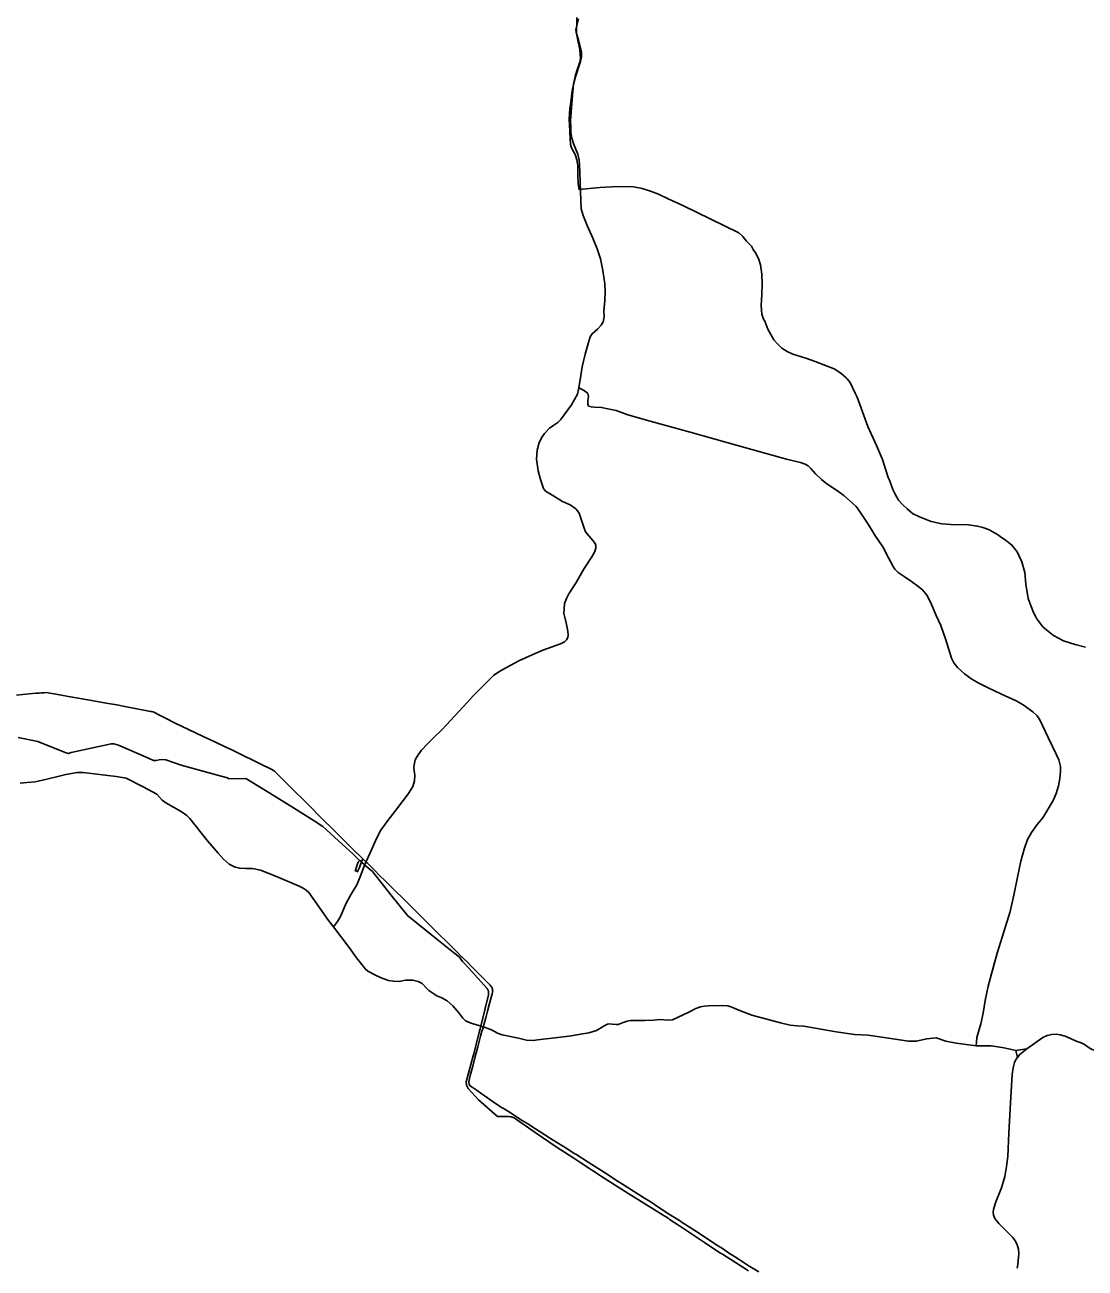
# Model space of a CAD drawing. Extents: x -789162 to -606354, y -1062736 to -945481.
# Drawn here: x -703238 to -698622, y -976779 to -971363 of the extents above; entities that cross this region are included whole.
import ezdxf

# ---------------------------------------------------------------- set-up
doc = ezdxf.new("R2010")
doc.units = 0
for name, color, linetype in [('_SIRSI VZTAHY_PRIRODNIHO PARKU', 7, 'Continuous'), ('_SIRSI VZTAHY_SILNICE II TRIDY_STAV', 7, 'Continuous'), ('_SIRSI VZTAHY_SILNICE III TRIDY_STAV', 7, 'Continuous'), ('_SIRSI VZTAHY_VTL PLYNOVOD', 7, 'Continuous')]:
    doc.layers.add(name, color=color, linetype=linetype)

msp = doc.modelspace()

# ---------------------------------------------------------------- linework, layer by layer
at = {"layer": '_SIRSI VZTAHY_PRIRODNIHO PARKU'}
msp.add_lwpolyline([(-700835, -971329.8), (-700835, -971365.7), (-700835.9, -971376.5), (-700837, -971400.6), (-700829, -971435.9), (-700822, -971469.2), (-700820, -971491.4), (-700819, -971508.8), (-700822, -971525.6), (-700835, -971562.6), (-700842, -971587.7), (-700848, -971614.9), (-700855, -971649.9), (-700861, -971699.3), (-700865, -971728.3), (-700868, -971773.4), (-700866, -971824), (-700865.4, -971832.9), (-700864, -971855.4), (-700862, -971883.3), (-700860, -971894.1), (-700852, -971909.3), (-700847, -971918.4), (-700841, -971931.1), (-700835, -971950.3), (-700831, -971975.4), (-700830, -972005.9), (-700830, -972015.4), (-700829, -972053.8), (-700825.9, -972073.9), (-700825, -972080.2), (-700735, -972071.1), (-700655, -972066.9), (-700588, -972068.6), (-700550, -972075.3), (-700515, -972086.3), (-700480, -972100.6), (-700437, -972120), (-700373, -972149.9), (-700129, -972268.3), (-700113, -972285.1), (-700096, -972305.4), (-700075, -972326.4), (-700068, -972341.2), (-700054, -972360.5), (-700042, -972384.9), (-700036, -972408.6), (-700029, -972448.2), (-700028, -972491.2), (-700029, -972536.7), (-700032, -972585.2), (-700030, -972622.3), (-700023, -972644.2), (-700017, -972654), (-700004, -972688.3), (-699991, -972711.3), (-699977, -972734.9), (-699962, -972752.3), (-699942, -972770.6), (-699919, -972785.2), (-699894, -972797), (-699838, -972815), (-699798, -972828.5), (-699753, -972846.5), (-699715, -972861.5), (-699686, -972879.6), (-699662, -972900.8), (-699658, -972904.7), (-699645, -972920.5), (-699623, -972967.5), (-699615, -972984.7), (-699568, -973111.7), (-699531, -973195.5), (-699504, -973256.2), (-699479, -973333.8), (-699474, -973346.3), (-699459, -973387.3), (-699447, -973410.5), (-699435, -973432.6), (-699417, -973451.8), (-699397, -973471), (-699373, -973491.1), (-699343, -973505.2), (-699293, -973526), (-699246, -973536.1), (-699206, -973539.2), (-699130, -973541.2), (-699090, -973546.2), (-699068, -973551.9), (-699039, -973562), (-699029, -973568.2), (-699004, -973583.1), (-698986, -973595.3), (-698970, -973606.3), (-698941, -973628.5), (-698918, -973658.8), (-698898, -973701.1), (-698885, -973747.5), (-698880, -973798.5), (-698870, -973861.7), (-698857, -973896), (-698847, -973922.2), (-698836, -973941.5), (-698832, -973950.4), (-698806, -973984.7), (-698781, -974005.9), (-698760, -974022), (-698716, -974045.2), (-698665, -974062.4), (-698620, -974074.1)], dxfattribs=at)
at = {"layer": '_SIRSI VZTAHY_SILNICE II TRIDY_STAV'}
for points in [[(-698876.3, -975823.8), (-698841.6, -975799.2), (-698805.9, -975774.1), (-698787.6, -975765.3), (-698767, -975760.3), (-698747.1, -975760), (-698730.7, -975762.1), (-698709, -975768.2), (-698685.6, -975777.9), (-698664.4, -975787.8), (-698636.5, -975798.9), (-698624.4, -975805), (-698600.3, -975822), (-698591.6, -975826.7), (-698577, -975831), (-698534.1, -975840.9), (-698515.3, -975833.5)], [(-698916.9, -975861.4), (-698906.2, -975848.4), (-698891.9, -975836), (-698876.3, -975823.8)], [(-698917.2, -976779.2), (-698915.7, -976762), (-698910.3, -976714.7), (-698912, -976695.6), (-698917.5, -976676.8), (-698925.8, -976661.3), (-698937.8, -976643), (-698997.2, -976583.4), (-699015.7, -976562), (-699020.5, -976547.4), (-699022, -976534.2), (-699020.5, -976523.4), (-699010.1, -976489.5), (-698986.8, -976428.8), (-698972, -976379.2), (-698964.6, -976335.8), (-698959.1, -976292.1), (-698954, -976190.8), (-698946.9, -976058.1), (-698940.2, -975934.9), (-698935.8, -975905.3), (-698929.2, -975882.5), (-698923.1, -975869.1), (-698916.9, -975861.4)]]:
    msp.add_lwpolyline(points, dxfattribs=at)
at = {"layer": '_SIRSI VZTAHY_SILNICE III TRIDY_STAV'}
for points in [[(-700826.7, -972943.2), (-700817.6, -972889.6), (-700812.2, -972852.8), (-700798.1, -972797.4), (-700787.5, -972756.4), (-700776.6, -972721.2), (-700768.4, -972708.2), (-700745.2, -972688.6), (-700728.6, -972670.2), (-700720.9, -972656.2), (-700716.2, -972635), (-700717.5, -972608.6), (-700713.1, -972563.6), (-700711.6, -972523.4), (-700712.4, -972490.6), (-700722.5, -972432.4), (-700732.3, -972382), (-700746.7, -972337.5), (-700765.5, -972291), (-700790.1, -972236), (-700807.5, -972192.4), (-700815.5, -972163.4), (-700817.4, -972127.6), (-700820.8, -972049.8), (-700821.4, -972004.9), (-700823.3, -971972.4), (-700824.4, -971951.7), (-700830.7, -971925.9), (-700841.4, -971901.4), (-700849, -971878.7), (-700856.1, -971856), (-700860.7, -971829.5), (-700861.5, -971810.4), (-700862.1, -971778.7), (-700858.7, -971724), (-700854.9, -971689.5), (-700853.6, -971669), (-700849.4, -971621.3), (-700840.9, -971589.2), (-700819, -971522.5), (-700814.7, -971501.8), (-700814.9, -971480.3), (-700827.9, -971429.2), (-700837.8, -971394.9), (-700839, -971383.1), (-700836.5, -971371), (-700828.3, -971336.6)], [(-700826.7, -972943.2), (-700832.6, -972972), (-700858.9, -973017.2), (-700905.7, -973083), (-700918.1, -973094.4), (-700934.9, -973106.2), (-700954.6, -973118.9), (-700976.1, -973143), (-700985.7, -973157.6), (-700999, -973182.1), (-701008.4, -973215.8), (-701010.1, -973254.8), (-701003.2, -973304.6), (-700992.6, -973343.2), (-700980.4, -973382.9), (-700972.1, -973393.6), (-700940.1, -973412.9), (-700898, -973438.3), (-700864.6, -973454.1), (-700839.1, -973471.1), (-700831.4, -973479.9), (-700825.3, -973489.7), (-700812.9, -973525.1), (-700805.1, -973551.3), (-700797.6, -973570.9), (-700764.7, -973608.5), (-700755.6, -973621.8), (-700753, -973630.7), (-700752.9, -973642.4), (-700758.7, -973659.3), (-700769.7, -973679.2), (-700803.1, -973731.4), (-700838.4, -973792), (-700870.5, -973840.6), (-700880.7, -973861.9), (-700888.3, -973883.2), (-700890.8, -973908.1), (-700891.1, -973924.7), (-700881.9, -973966.9), (-700874, -974003.4), (-700872.4, -974021.2), (-700874.3, -974031.4), (-700879.4, -974040.9), (-700888.6, -974050.4), (-700906, -974059.2), (-700983.1, -974086.2), (-701029.6, -974106.1), (-701088.1, -974132.3), (-701157.9, -974170.9), (-701174.9, -974181.5), (-701197.6, -974197.4), (-701216.6, -974215.6), (-701253.9, -974252.8), (-701284.9, -974284.3), (-701312.4, -974314), (-701421.8, -974431.4), (-701459.5, -974469.1), (-701484.5, -974494.5), (-701511, -974522), (-701525.3, -974542.1), (-701538.8, -974563.5), (-701543.5, -974585.5), (-701544.2, -974600), (-701539.7, -974631.3), (-701541.5, -974655.2), (-701548.6, -974679.7), (-701567.6, -974710.9), (-701623.7, -974783.4), (-701662, -974833.8), (-701688, -974871.2), (-701705.5, -974904.2), (-701729.3, -974955.6), (-701760.1, -975023.3), (-701777.7, -975074), (-701792.2, -975108.7), (-701817.2, -975149.4), (-701839.8, -975187.9), (-701863.3, -975246.5), (-701876.9, -975268.4), (-701894.6, -975291.8)], [(-699096.4, -975810.4), (-699094.2, -975773.8), (-699075.6, -975714.8), (-699066.1, -975667.4), (-699056.8, -975612), (-699043.7, -975549.6), (-699024.9, -975480), (-699004.6, -975406.2), (-698982.8, -975336.4), (-698948.1, -975225.5), (-698931.9, -975153.1), (-698915.9, -975075.4), (-698901.7, -975005.8), (-698888.1, -974953.1), (-698872.9, -974911.8), (-698855.9, -974880.5), (-698831.3, -974845.5), (-698806.8, -974816.3), (-698761.2, -974741.9), (-698748.4, -974711.5), (-698737.7, -974677.5), (-698731.8, -974645.1), (-698728.7, -974613.4), (-698729.9, -974593.2), (-698736.7, -974564.8), (-698746.6, -974542.7), (-698783.2, -974466.6), (-698819.5, -974389.9), (-698831, -974372.4), (-698849.7, -974355.6), (-698891.3, -974325.1), (-698921.8, -974307.4), (-698986.7, -974278), (-699047.7, -974249.7), (-699085.5, -974230.1), (-699115.1, -974213.1), (-699147.6, -974190.2), (-699178.3, -974161.8), (-699193.6, -974141.9), (-699204.4, -974121.3), (-699228.3, -974041), (-699250.9, -973978.9), (-699270.4, -973935.1), (-699295.7, -973877.5), (-699311.6, -973846.4), (-699330.3, -973823.8), (-699350.4, -973808.2), (-699378.6, -973787.6), (-699410.4, -973765.9), (-699436.3, -973747.6), (-699450.7, -973733), (-699458.3, -973721.9), (-699479.6, -973680.9), (-699503.4, -973636.4), (-699537.5, -973585.6), (-699566.1, -973537.1), (-699601.2, -973484.7), (-699618.5, -973460.4), (-699647.6, -973433.8), (-699672.8, -973412.1), (-699700.3, -973392.3), (-699746.4, -973362.5), (-699770.3, -973343.4), (-699795.2, -973319), (-699815.9, -973295.3), (-699827.2, -973283.4), (-699841.4, -973275.7), (-699861.4, -973269.1), (-699921.9, -973254.2), (-700135.4, -973194.2), (-700342, -973136.7), (-700516.3, -973088.2), (-700613.3, -973060.7), (-700664.4, -973042.6), (-700699.7, -973035.2), (-700727.6, -973030.1), (-700759.5, -973028.3), (-700772.4, -973027), (-700783.9, -973023), (-700786.9, -973014.2), (-700786.9, -972998.2), (-700784.9, -972980.8), (-700787, -972968.5), (-700797.2, -972959.6), (-700812.4, -972950.5), (-700826.7, -972943.2)], [(-701894.6, -975291.8), (-701916.6, -975264.6), (-701983.7, -975166.3), (-702001.9, -975141.6), (-702013.3, -975131.9), (-702026.3, -975123.6), (-702043.4, -975115), (-702143.1, -975072.5), (-702212.6, -975044.9), (-702246.5, -975037.9), (-702275.5, -975037.1), (-702302.6, -975036.5), (-702322.4, -975031.8), (-702348, -975018.1), (-702374.2, -974996.1), (-702396.5, -974970.9), (-702442.6, -974917.1), (-702520, -974820.4), (-702533, -974807.4), (-702557.5, -974788.6), (-702623.9, -974750.9), (-702640.3, -974740.1), (-702664.3, -974713.1), (-702723, -974681.7), (-702797.8, -974643.5), (-702840, -974637.4), (-702984.9, -974619.8), (-703011, -974619.4), (-703059.4, -974628.2), (-703095.1, -974637.4), (-703143.1, -974648.6), (-703193.9, -974659.4), (-703229.3, -974663.6), (-703258.1, -974665.6)], [(-699096.4, -975810.4), (-699183.4, -975798), (-699228.1, -975789.4), (-699271, -975775.1), (-699311.8, -975779.6), (-699357.5, -975790), (-699391.2, -975790), (-699506.9, -975771.7), (-699567.3, -975763), (-699625.7, -975760.5), (-699705.3, -975748.9), (-699846.3, -975724.6), (-699875.2, -975723.4), (-699906.6, -975719.7), (-699947.6, -975710.6), (-700072.4, -975677.1), (-700129.4, -975654.9), (-700160.4, -975641.1), (-700177.5, -975636.1), (-700204.4, -975634.9), (-700262.5, -975635.4), (-700280.4, -975637.3), (-700296.8, -975640.5), (-700316.2, -975648.1), (-700347.4, -975663.5), (-700418.2, -975696.4), (-700438.8, -975698.6), (-700473.7, -975696.1), (-700501.6, -975698.7), (-700538.5, -975699.7), (-700601, -975699.6), (-700616.6, -975702.4), (-700633.8, -975708.5), (-700647.7, -975714.8), (-700655.6, -975717), (-700664.2, -975717.3), (-700681, -975715.1), (-700695, -975714.7), (-700701.7, -975716.4), (-700713.3, -975721.7), (-700749.2, -975742.9), (-700783.3, -975753.5), (-700818.6, -975760), (-700857.6, -975766.2), (-700917.9, -975773.4), (-701005.9, -975784), (-701023.4, -975787.3), (-701054.8, -975784.8), (-701089.1, -975776.9), (-701160.1, -975761.9), (-701181.1, -975755.2), (-701206, -975740.2), (-701245.6, -975725.9), (-701281.7, -975716.3), (-701299.9, -975710.5), (-701319.7, -975701), (-701331.6, -975690), (-701348.6, -975666.7), (-701374.8, -975635.2), (-701398.9, -975613.9), (-701422.1, -975600.4), (-701444.2, -975591.7), (-701461.7, -975581.3), (-701478.8, -975569.6), (-701487.4, -975560.5), (-701508.9, -975539.1), (-701525.7, -975529.4), (-701549.4, -975524), (-701580.3, -975524.7), (-701608.9, -975530.2), (-701633.8, -975528.8), (-701655.3, -975524.8), (-701686.4, -975513.2), (-701714.8, -975500.8), (-701745.6, -975484.9), (-701756.1, -975475.1), (-701766, -975462.4), (-701793.7, -975426.1), (-701826.8, -975381.6), (-701894.6, -975291.8)], [(-699096.4, -975810.4), (-699059.8, -975810), (-699030.4, -975810.5), (-698983.7, -975817.6), (-698948, -975825.2), (-698924.2, -975830)], [(-698924.2, -975830), (-698876.3, -975823.8)], [(-698916.9, -975861.4), (-698924.2, -975830)]]:
    msp.add_lwpolyline(points, dxfattribs=at)
at = {"layer": '_SIRSI VZTAHY_VTL PLYNOVOD'}
for points in [[(-701766.4, -974995.5), (-701767.6, -974994.3), (-701779.6, -974982.6), (-701799.6, -974962.9), (-701830, -974932.9), (-701866.6, -974896.9), (-701909.2, -974854.1), (-701929.1, -974835.2), (-701960.5, -974804.2), (-701987.5, -974776.7), (-702025.6, -974739), (-702064.1, -974700.7), (-702100, -974664.6), (-702100, -974664.6), (-702100.6, -974664), (-702141, -974623.5), (-702151.2, -974613.9), (-702155.9, -974610.6), (-702163.6, -974606.6), (-702177.6, -974599.1), (-702183.5, -974596.5), (-702193.8, -974591.3), (-702196.6, -974589.9), (-702237.4, -974569.4), (-702293.1, -974542.8), (-702337.7, -974521.2), (-702366, -974507.7), (-702411.5, -974486.4), (-702462.5, -974462.8), (-702525.4, -974432.6), (-702583.1, -974404.7), (-702626.2, -974382.7), (-702645.5, -974373.1), (-702679.1, -974355.7), (-702681.2, -974355), (-702686.3, -974353.8), (-702690.5, -974353.2), (-702712.4, -974349), (-702758.2, -974340.5), (-702796, -974333.1), (-702837.1, -974325.3), (-702883.6, -974317.4), (-702938.7, -974307.9), (-702997.4, -974297.6), (-703047.5, -974289), (-703078.5, -974283.2), (-703119.8, -974275.1), (-703129.7, -974273.3), (-703136.8, -974271.7), (-703144.3, -974271.1), (-703155.2, -974271.7), (-703166.3, -974272.6), (-703176.4, -974273.6), (-703188.3, -974274.5), (-703219.4, -974277.2), (-703275.1, -974282.8)], [(-701780.2, -975002.5), (-701782.1, -975000.7), (-701789.4, -974993.7), (-701810.7, -974973.5), (-701856.3, -974932.3), (-701940.3, -974854.4), (-701978.7, -974830.3), (-702069, -974773.6), (-702172.3, -974709), (-702275.7, -974645.4), (-702349.6, -974647.3), (-702355.4, -974643.3), (-702382.8, -974636), (-702558, -974587), (-702624.5, -974563.5), (-702637.7, -974563.1), (-702653.1, -974564), (-702666.9, -974566.8), (-702678.3, -974566.6), (-702697.4, -974558.4), (-702743.1, -974537.7), (-702830.5, -974500.4), (-702850.2, -974494.1), (-702861.8, -974494.3), (-703036, -974533), (-703048.6, -974537.3), (-703063, -974532.2), (-703181.9, -974484.5), (-703267.4, -974467.2)], [(-701780.2, -975002.5), (-701781.1, -975003.7), (-701786.6, -975009.9), (-701791.4, -975022.1), (-701798.9, -975045.3), (-701799, -975045.6), (-701799.1, -975045.8), (-701799.1, -975045.9)], [(-701772.8, -975009.6), (-701774.9, -975015.1), (-701781.8, -975032.8), (-701787.8, -975048), (-701788.3, -975049.3), (-701788.4, -975049.4), (-701788.5, -975050)], [(-701780.2, -975002.5), (-701773.2, -975009.1), (-701772.8, -975009.6)], [(-701772.8, -975009.6), (-701771.4, -975005.9), (-701768.8, -974998.8), (-701768.6, -974998.5), (-701768.2, -974997.3), (-701767.3, -974996.3), (-701766.5, -974995.5), (-701766.4, -974995.5)], [(-701772.8, -975009.6), (-701768.8, -975013.4), (-701768.5, -975013.6), (-701768.3, -975013.8), (-701764.4, -975017.5), (-701760.2, -975021.3), (-701755.9, -975025.1), (-701724.9, -975051), (-701644.6, -975151.8), (-701572.4, -975241.9), (-701458.4, -975333.3), (-701371.8, -975403.7), (-701347.6, -975422.5), (-701333.1, -975442.2), (-701327, -975448.9), (-701308.3, -975469.5), (-701307.2, -975470.8), (-701226.1, -975560.2), (-701219.1, -975572.1), (-701219.4, -975587.9), (-701251.1, -975718.9), (-701254.1, -975729.9), (-701256, -975736.5), (-701258.4, -975745.3), (-701284, -975844.7), (-701286.4, -975853), (-701286.6, -975853.6), (-701317, -975967.1), (-701314.9, -975982.1), (-701307.8, -975996.6), (-701262.6, -976045.2), (-701180.1, -976118.4), (-701134.6, -976118.6), (-701124.1, -976118.7), (-701119.9, -976118.9), (-701108.4, -976124.1), (-701073, -976147.8), (-701059.8, -976157.1), (-701016.4, -976188.1), (-700925.2, -976249.4), (-700868.9, -976285.9), (-700848.3, -976299.2), (-700821.8, -976316.4), (-700715.9, -976386.7), (-700608, -976454.5), (-700501.4, -976521.6), (-700459.2, -976547.2), (-700454.7, -976550), (-700448.6, -976553.7), (-700437.2, -976561.5), (-700432.4, -976564.7), (-700388.5, -976594.7), (-700279.7, -976667.4), (-700211.9, -976711.8), (-700200.5, -976717.6), (-700087.7, -976790.6)], [(-700043.3, -976794.9), (-700088.4, -976766.6), (-700133, -976738.2), (-700174.2, -976711.2), (-700196.5, -976696.5), (-700196.7, -976696.4), (-700238.5, -976669.4), (-700279, -976642.5), (-700321.1, -976615.1), (-700380.9, -976576.3), (-700384.2, -976574.2), (-700435.5, -976541.3), (-700477.7, -976514.4), (-700511.9, -976491.8), (-700541.1, -976473.1), (-700583.6, -976446.6), (-700624.6, -976420.3), (-700666.4, -976393.2), (-700703.5, -976369.4), (-700741.6, -976345), (-700785.4, -976317.4), (-700840, -976282.7), (-700840, -976282.6), (-700843.5, -976280.4), (-700881.7, -976255.9), (-700937.6, -976220.5), (-700974, -976197.1), (-701014.5, -976171.6), (-701048.1, -976150.6), (-701079.6, -976130.6), (-701120.3, -976103.7), (-701151.1, -976085.1), (-701162.4, -976078.3), (-701172.2, -976072.4), (-701173.8, -976071.3), (-701193.3, -976058), (-701234.1, -976029.6), (-701236.8, -976027.7), (-701269.6, -976004.8), (-701290.3, -975990.3), (-701297.4, -975985.2), (-701303.2, -975978.6), (-701304.5, -975976.1), (-701305.6, -975970.5), (-701305.8, -975966.6), (-701302.4, -975952.4), (-701299.1, -975939.5), (-701288.4, -975898), (-701277, -975856.2), (-701265.4, -975814), (-701253.8, -975768.2), (-701248, -975745.8), (-701248, -975745.8), (-701247.5, -975743.8), (-701243.5, -975730.9), (-701241.9, -975724.6), (-701240.4, -975718.6), (-701235.7, -975702.1), (-701231.7, -975688.4), (-701223.3, -975658.9), (-701214.6, -975626.4), (-701204, -975584.2), (-701202.7, -975578.3), (-701201.8, -975575.6), (-701201.2, -975573.4), (-701201.5, -975568.8), (-701201.6, -975564.9), (-701202.5, -975562.2), (-701203.6, -975559.2), (-701204.8, -975556.6), (-701206.6, -975553.7), (-701209.5, -975549.8), (-701213, -975546.5), (-701228.6, -975530.1), (-701254.9, -975503.3), (-701278.6, -975479.4), (-701298.5, -975460.1), (-701309.6, -975447.8), (-701329, -975429.2), (-701335.8, -975422.4), (-701336.5, -975421.7), (-701336.5, -975421.7), (-701350, -975408.2), (-701388.2, -975369.8), (-701398, -975360.1), (-701437, -975321.6), (-701473.1, -975285.2), (-701512.8, -975246.8), (-701547.6, -975212.3), (-701586, -975173.9), (-701631.1, -975129.8), (-701669.2, -975091.7), (-701693.9, -975067.5), (-701716.3, -975045.1), (-701738.1, -975023.6), (-701747.9, -975013.1), (-701751.6, -975009.9), (-701752.3, -975009.3), (-701755.4, -975006.4), (-701766.4, -974995.5), (-701766.4, -974995.5)], [(-701800.3, -975049.4), (-701800.2, -975048.8), (-701800, -975048.4), (-701800, -975048.3)], [(-701800, -975048.3), (-701799.8, -975047.9), (-701799.7, -975047.5)], [(-701799.7, -975047.5), (-701799.4, -975047.6), (-701799.4, -975047.6), (-701799.2, -975047.6), (-701799.3, -975048), (-701799.5, -975048.4), (-701799.7, -975048.3), (-701800, -975048.3)], [(-701799.1, -975045.9), (-701799.3, -975046.4), (-701799.6, -975047.3), (-701799.6, -975047.3), (-701799.7, -975047.5)], [(-701799.1, -975045.9), (-701792.4, -975048.5), (-701789.9, -975049.4), (-701788.5, -975050)], [(-701789.4, -975052.1), (-701789.7, -975052), (-701790, -975051.9), (-701790.1, -975052.2), (-701790.3, -975052.5), (-701789.9, -975052.7), (-701789.7, -975052.8)], [(-701789.7, -975052.8), (-701790, -975053.8)], [(-701789.4, -975052.1), (-701789.5, -975052.4), (-701789.7, -975052.8)], [(-701788.5, -975050), (-701788.8, -975050.7), (-701789.4, -975052.1)]]:
    msp.add_lwpolyline(points, dxfattribs=at)

doc.saveas('drawing.dxf')
